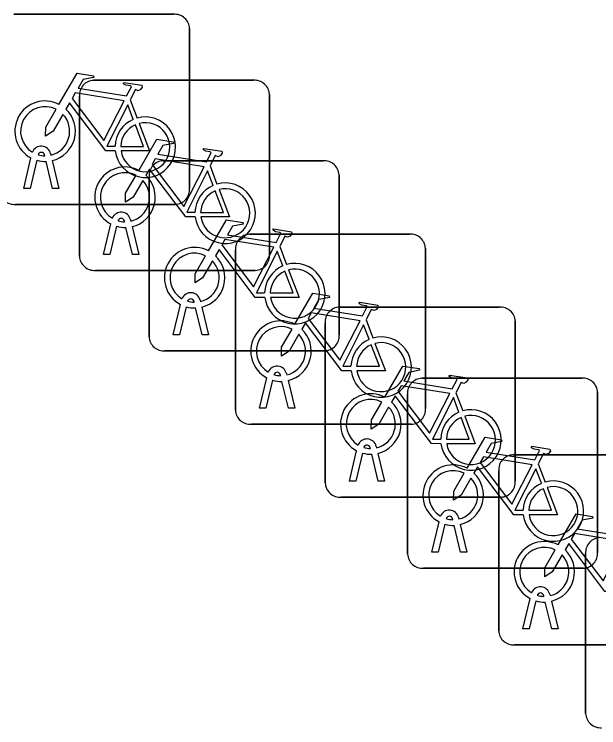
# Model space of a CAD drawing. Extents: x 158472 to 159562, y 388525 to 389606.
# Drawn here: x 158721.641 to 158724.713, y 388828.012 to 388831.763 of the extents above; entities that cross this region are included whole.
import ezdxf

# ---------------------------------------------------------------- set-up
doc = ezdxf.new("R2010")
doc.units = 0
doc.layers.add('IMGEO_Fietsenrek', color=7, linetype='Continuous')

msp = doc.modelspace()

# ---------------------------------------------------------------- linework, layer by layer
at = {"layer": 'IMGEO_Fietsenrek'}
for p, q in [((158721.6379, 388831.7625), (158722.4788, 388831.7625)), ((158722.4788, 388831.7625), (158721.6379, 388831.7625)), ((158722.5625, 388831.6881), (158722.5625, 388830.8472)), ((158722.5625, 388830.8472), (158722.5625, 388831.6881)), ((158722.0579, 388831.4155), (158722.8988, 388831.4155)), ((158722.8988, 388831.4155), (158722.0579, 388831.4155)), ((158721.9835, 388830.4909), (158721.9835, 388831.3318)), ((158721.9835, 388831.3318), (158721.9835, 388830.4909)), ((158722.2502, 388831.3122), (158722.2865, 388831.217)), ((158722.9825, 388831.3411), (158722.9825, 388830.5002)), ((158722.9825, 388830.5002), (158722.9825, 388831.3411)), ((158721.6905, 388830.8473), (158721.7288, 388831.0073)), ((158721.8009, 388831.0189), (158721.7999, 388831.0232)), ((158721.8316, 388831.0304), (158721.8334, 388831.0225)), ((158721.7592, 388830.9951), (158721.7239, 388830.8473)), ((158721.842, 388830.8473), (158721.8081, 388830.989)), ((158721.8404, 388830.9933), (158721.8754, 388830.8473)), ((158722.4239, 388830.9925), (158723.2648, 388830.9925)), ((158723.2648, 388830.9925), (158722.4239, 388830.9925)), ((158722.6702, 388830.9652), (158722.7065, 388830.87)), ((158722.3495, 388830.0679), (158722.3495, 388830.9088)), ((158722.3495, 388830.9088), (158722.3495, 388830.0679)), ((158723.3485, 388830.9181), (158723.3485, 388830.0772)), ((158723.3485, 388830.0772), (158723.3485, 388830.9181)), ((158721.7239, 388830.8473), (158721.6905, 388830.8473)), ((158721.8754, 388830.8473), (158721.842, 388830.8473)), ((158722.4881, 388830.7635), (158721.6472, 388830.7635)), ((158721.6472, 388830.7635), (158722.4881, 388830.7635)), ((158722.2209, 388830.6719), (158722.2199, 388830.6762)), ((158722.2516, 388830.6834), (158722.2534, 388830.6755)), ((158722.1105, 388830.5003), (158722.1488, 388830.6603)), ((158722.1792, 388830.6481), (158722.1439, 388830.5003)), ((158722.262, 388830.5003), (158722.2281, 388830.642)), ((158722.2604, 388830.6463), (158722.2954, 388830.5003)), ((158722.8779, 388830.6065), (158723.7188, 388830.6065)), ((158723.7188, 388830.6065), (158722.8779, 388830.6065)), ((158722.8035, 388829.6819), (158722.8035, 388830.5228)), ((158722.8035, 388830.5228), (158722.8035, 388829.6819)), ((158723.0362, 388830.5422), (158723.0725, 388830.447)), ((158723.8025, 388830.5321), (158723.8025, 388829.6912)), ((158723.8025, 388829.6912), (158723.8025, 388830.5321)), ((158722.1439, 388830.5003), (158722.1105, 388830.5003)), ((158722.2954, 388830.5003), (158722.262, 388830.5003)), ((158722.9081, 388830.4165), (158722.0672, 388830.4165)), ((158722.0672, 388830.4165), (158722.9081, 388830.4165)), ((158722.6176, 388830.2604), (158722.6194, 388830.2525)), ((158722.4765, 388830.0773), (158722.5148, 388830.2373)), ((158722.5452, 388830.2251), (158722.5099, 388830.0773)), ((158722.5869, 388830.2489), (158722.5859, 388830.2532)), ((158722.628, 388830.0773), (158722.5941, 388830.219)), ((158722.6264, 388830.2233), (158722.6614, 388830.0773)), ((158723.3499, 388830.2235), (158724.1908, 388830.2235)), ((158724.1908, 388830.2235), (158723.3499, 388830.2235)), ((158723.4902, 388830.1562), (158723.5265, 388830.061)), ((158724.2745, 388830.1491), (158724.2745, 388829.3082)), ((158724.2745, 388829.3082), (158724.2745, 388830.1491)), ((158723.2755, 388829.2989), (158723.2755, 388830.1398)), ((158723.2755, 388830.1398), (158723.2755, 388829.2989)), ((158722.5099, 388830.0773), (158722.4765, 388830.0773)), ((158722.6614, 388830.0773), (158722.628, 388830.0773)), ((158723.2741, 388829.9935), (158722.4332, 388829.9935)), ((158722.4332, 388829.9935), (158723.2741, 388829.9935)), ((158722.9305, 388829.6913), (158722.9688, 388829.8513)), ((158723.0409, 388829.8629), (158723.0399, 388829.8672)), ((158723.0716, 388829.8744), (158723.0734, 388829.8665)), ((158723.7829, 388829.8495), (158724.6238, 388829.8495)), ((158724.6238, 388829.8495), (158723.7829, 388829.8495)), ((158722.9992, 388829.8391), (158722.9639, 388829.6913)), ((158723.082, 388829.6913), (158723.0481, 388829.833)), ((158723.0804, 388829.8373), (158723.1154, 388829.6913)), ((158723.9622, 388829.7732), (158723.9985, 388829.678)), ((158724.7075, 388829.7751), (158724.7075, 388828.9342)), ((158724.7075, 388828.9342), (158724.7075, 388829.7751)), ((158723.7085, 388828.9249), (158723.7085, 388829.7658)), ((158723.7085, 388829.7658), (158723.7085, 388828.9249)), ((158722.9639, 388829.6913), (158722.9305, 388829.6913)), ((158723.1154, 388829.6913), (158723.082, 388829.6913)), ((158723.7281, 388829.6075), (158722.8872, 388829.6075)), ((158722.8872, 388829.6075), (158723.7281, 388829.6075)), ((158723.4025, 388829.3083), (158723.4408, 388829.4683)), ((158723.5129, 388829.4799), (158723.5119, 388829.4842)), ((158723.5436, 388829.4914), (158723.5454, 388829.4835)), ((158723.4712, 388829.4561), (158723.4359, 388829.3083)), ((158723.554, 388829.3083), (158723.5201, 388829.45)), ((158723.5524, 388829.4543), (158723.5874, 388829.3083)), ((158724.2619, 388829.4465), (158725.1028, 388829.4465)), ((158725.1028, 388829.4465), (158724.2619, 388829.4465)), ((158724.3952, 388829.3992), (158724.4315, 388829.304)), ((158724.1875, 388828.5219), (158724.1875, 388829.3628)), ((158724.1875, 388829.3628), (158724.1875, 388828.5219)), ((158723.4359, 388829.3083), (158723.4025, 388829.3083)), ((158723.5874, 388829.3083), (158723.554, 388829.3083)), ((158724.2001, 388829.2245), (158723.3592, 388829.2245)), ((158723.3592, 388829.2245), (158724.2001, 388829.2245)), ((158723.8355, 388828.9343), (158723.8738, 388829.0943)), ((158723.9459, 388829.1059), (158723.9449, 388829.1102)), ((158723.9766, 388829.1174), (158723.9784, 388829.1095)), ((158723.9042, 388829.0821), (158723.8689, 388828.9343)), ((158723.987, 388828.9343), (158723.9531, 388829.076)), ((158723.9854, 388829.0803), (158724.0204, 388828.9343)), ((158723.8689, 388828.9343), (158723.8355, 388828.9343)), ((158724.0204, 388828.9343), (158723.987, 388828.9343)), ((158724.6445, 388828.0869), (158724.6445, 388828.9278)), ((158724.6445, 388828.9278), (158724.6445, 388828.0869)), ((158724.6331, 388828.8505), (158723.7922, 388828.8505)), ((158723.7922, 388828.8505), (158724.6331, 388828.8505)), ((158724.3145, 388828.5313), (158724.3528, 388828.6913)), ((158724.4249, 388828.7029), (158724.4239, 388828.7072)), ((158724.4556, 388828.7144), (158724.4574, 388828.7065)), ((158724.3832, 388828.6791), (158724.3479, 388828.5313)), ((158724.466, 388828.5313), (158724.4321, 388828.673)), ((158724.4644, 388828.6773), (158724.4994, 388828.5313)), ((158724.3479, 388828.5313), (158724.3145, 388828.5313)), ((158724.4994, 388828.5313), (158724.466, 388828.5313)), ((158725.1121, 388828.4475), (158724.2712, 388828.4475)), ((158724.2712, 388828.4475), (158725.1121, 388828.4475))]:
    msp.add_line(p, q, dxfattribs=at)
for points in [[(158721.8761, 388831.2892), (158721.9708, 388831.4527), (158722.057, 388831.4389), (158722.0587, 388831.4302), (158722.0026, 388831.4193), (158721.9764, 388831.374), (158722.2316, 388831.3332)], [(158722.2316, 388831.3332), (158722.2566, 388831.382), (158722.2515, 388831.386), (158722.2283, 388831.3897), (158722.2156, 388831.3972), (158722.2146, 388831.4003), (158722.2168, 388831.4049), (158722.3116, 388831.3898), (158722.3139, 388831.3795), (158722.3045, 388831.3671), (158722.2921, 388831.3607), (158722.2776, 388831.3669), (158722.2502, 388831.3122)], [(158722.2187, 388831.308), (158721.9619, 388831.349), (158721.9452, 388831.3202), (158722.1122, 388831.0999), (158722.2187, 388831.308)], [(158722.1718, 388831.0445), (158722.1221, 388831.0446), (158721.9314, 388831.2963), (158721.9124, 388831.2635)], [(158722.2667, 388831.21), (158722.2374, 388831.2868), (158722.128, 388831.0687), (158722.1707, 388831.0686)], [(158721.8968, 388831.2367), (158721.8452, 388831.1475), (158721.8053, 388831.1215), (158721.8065, 388831.169), (158721.861, 388831.2632)], [(158722.2007, 388831.0685), (158722.3206, 388831.0683), (158722.2774, 388831.1819)], [(158722.2972, 388831.1888), (158722.3522, 388831.0442), (158722.2021, 388831.0445)], [(158722.2961, 388830.9422), (158722.3908, 388831.1057), (158722.477, 388831.0919), (158722.4787, 388831.0832), (158722.4226, 388831.0723), (158722.3964, 388831.027), (158722.6516, 388830.9862)], [(158722.6516, 388830.9862), (158722.6766, 388831.035), (158722.6715, 388831.039), (158722.6483, 388831.0427), (158722.6356, 388831.0502), (158722.6346, 388831.0533), (158722.6368, 388831.0579), (158722.7316, 388831.0428), (158722.7339, 388831.0325), (158722.7245, 388831.0201), (158722.7121, 388831.0137), (158722.6976, 388831.0199), (158722.6702, 388830.9652)], [(158722.6387, 388830.961), (158722.3819, 388831.002), (158722.3652, 388830.9732), (158722.5322, 388830.7529), (158722.6387, 388830.961)], [(158722.5918, 388830.6975), (158722.5421, 388830.6976), (158722.3514, 388830.9493), (158722.3324, 388830.9165)], [(158722.6867, 388830.863), (158722.6574, 388830.9398), (158722.548, 388830.7217), (158722.5907, 388830.7216)], [(158722.3168, 388830.8897), (158722.2652, 388830.8005), (158722.2253, 388830.7745), (158722.2265, 388830.822), (158722.281, 388830.9162)], [(158722.6207, 388830.7215), (158722.7406, 388830.7213), (158722.6974, 388830.8349)], [(158722.7172, 388830.8418), (158722.7722, 388830.6972), (158722.6221, 388830.6975)], [(158722.6621, 388830.5192), (158722.7568, 388830.6827), (158722.843, 388830.6689), (158722.8447, 388830.6602), (158722.7886, 388830.6493), (158722.7624, 388830.604), (158723.0176, 388830.5632)], [(158723.0176, 388830.5632), (158723.0426, 388830.612), (158723.0375, 388830.616), (158723.0143, 388830.6197), (158723.0016, 388830.6272), (158723.0006, 388830.6303), (158723.0028, 388830.6349), (158723.0976, 388830.6198), (158723.0999, 388830.6095), (158723.0905, 388830.5971), (158723.0781, 388830.5907), (158723.0636, 388830.5969), (158723.0362, 388830.5422)], [(158723.0047, 388830.538), (158722.7479, 388830.579), (158722.7312, 388830.5502), (158722.8982, 388830.3299), (158723.0047, 388830.538)], [(158722.9578, 388830.2745), (158722.9081, 388830.2746), (158722.7174, 388830.5263), (158722.6984, 388830.4935)], [(158722.6828, 388830.4667), (158722.6312, 388830.3775), (158722.5913, 388830.3515), (158722.5925, 388830.399), (158722.647, 388830.4932)], [(158723.0527, 388830.44), (158723.0234, 388830.5168), (158722.914, 388830.2987), (158722.9567, 388830.2986)], [(158722.9867, 388830.2985), (158723.1066, 388830.2983), (158723.0634, 388830.4119)], [(158723.0832, 388830.4188), (158723.1382, 388830.2742), (158722.9881, 388830.2745)], [(158723.1161, 388830.1332), (158723.2108, 388830.2967), (158723.297, 388830.2829), (158723.2987, 388830.2742), (158723.2426, 388830.2633), (158723.2164, 388830.218), (158723.4716, 388830.1772)], [(158723.4716, 388830.1772), (158723.4966, 388830.226), (158723.4915, 388830.23), (158723.4683, 388830.2337), (158723.4556, 388830.2412), (158723.4546, 388830.2443), (158723.4568, 388830.2489), (158723.5516, 388830.2338), (158723.5539, 388830.2235), (158723.5445, 388830.2111), (158723.5321, 388830.2047), (158723.5176, 388830.2109), (158723.4902, 388830.1562)], [(158723.4587, 388830.152), (158723.2019, 388830.193), (158723.1852, 388830.1642), (158723.3522, 388829.9439), (158723.4587, 388830.152)], [(158723.1368, 388830.0807), (158723.0852, 388829.9915), (158723.0453, 388829.9655), (158723.0465, 388830.013), (158723.101, 388830.1072)], [(158723.4118, 388829.8885), (158723.3621, 388829.8886), (158723.1714, 388830.1403), (158723.1524, 388830.1075)], [(158723.5067, 388830.054), (158723.4774, 388830.1308), (158723.368, 388829.9127), (158723.4107, 388829.9126)], [(158723.5372, 388830.0328), (158723.5922, 388829.8882), (158723.4421, 388829.8885)], [(158723.4407, 388829.9125), (158723.5606, 388829.9123), (158723.5174, 388830.0259)], [(158723.5881, 388829.7502), (158723.6828, 388829.9137), (158723.769, 388829.8999), (158723.7707, 388829.8912), (158723.7146, 388829.8803), (158723.6884, 388829.835), (158723.9436, 388829.7942)], [(158723.9436, 388829.7942), (158723.9686, 388829.843), (158723.9635, 388829.847), (158723.9403, 388829.8507), (158723.9276, 388829.8582), (158723.9266, 388829.8613), (158723.9288, 388829.8659), (158724.0236, 388829.8508), (158724.0259, 388829.8405), (158724.0165, 388829.8281), (158724.0041, 388829.8217), (158723.9896, 388829.8279), (158723.9622, 388829.7732)], [(158723.9307, 388829.769), (158723.6739, 388829.81), (158723.6572, 388829.7812), (158723.8242, 388829.5609), (158723.9307, 388829.769)], [(158723.8838, 388829.5055), (158723.8341, 388829.5056), (158723.6434, 388829.7573), (158723.6244, 388829.7245)], [(158723.9787, 388829.671), (158723.9494, 388829.7478), (158723.84, 388829.5297), (158723.8827, 388829.5296)], [(158723.6088, 388829.6977), (158723.5572, 388829.6085), (158723.5173, 388829.5825), (158723.5185, 388829.63), (158723.573, 388829.7242)], [(158723.9127, 388829.5295), (158724.0326, 388829.5293), (158723.9894, 388829.6429)], [(158724.0092, 388829.6498), (158724.0642, 388829.5052), (158723.9141, 388829.5055)], [(158724.0211, 388829.3762), (158724.1158, 388829.5397), (158724.202, 388829.5259), (158724.2037, 388829.5172), (158724.1476, 388829.5063), (158724.1214, 388829.461), (158724.3766, 388829.4202)], [(158724.3766, 388829.4202), (158724.4016, 388829.469), (158724.3965, 388829.473), (158724.3733, 388829.4767), (158724.3606, 388829.4842), (158724.3596, 388829.4873), (158724.3618, 388829.4919), (158724.4566, 388829.4768), (158724.4589, 388829.4665), (158724.4495, 388829.4541), (158724.4371, 388829.4477), (158724.4226, 388829.4539), (158724.3952, 388829.3992)], [(158724.3637, 388829.395), (158724.1069, 388829.436), (158724.0902, 388829.4072), (158724.2572, 388829.1869), (158724.3637, 388829.395)], [(158724.3168, 388829.1315), (158724.2671, 388829.1316), (158724.0764, 388829.3833), (158724.0574, 388829.3505)], [(158724.4117, 388829.297), (158724.3824, 388829.3738), (158724.273, 388829.1557), (158724.3157, 388829.1556)], [(158724.0418, 388829.3237), (158723.9902, 388829.2345), (158723.9503, 388829.2085), (158723.9515, 388829.256), (158724.006, 388829.3502)], [(158724.3457, 388829.1555), (158724.4656, 388829.1553), (158724.4224, 388829.2689)], [(158724.4422, 388829.2758), (158724.4972, 388829.1312), (158724.3471, 388829.1315)], [(158724.5001, 388828.9732), (158724.5948, 388829.1367), (158724.681, 388829.1229), (158724.6827, 388829.1142), (158724.6266, 388829.1033), (158724.6004, 388829.058), (158724.8556, 388829.0172)], [(158724.8427, 388828.992), (158724.5859, 388829.033), (158724.5692, 388829.0042), (158724.7362, 388828.7839), (158724.8427, 388828.992)], [(158724.7958, 388828.7285), (158724.7461, 388828.7286), (158724.5554, 388828.9803), (158724.5364, 388828.9475)], [(158724.5208, 388828.9207), (158724.4692, 388828.8315), (158724.4293, 388828.8055), (158724.4305, 388828.853), (158724.485, 388828.9472)]]:
    msp.add_lwpolyline(points, dxfattribs=at)
for centre, radius, start, end in [((158722.4846, 388831.6848), 0.0779, 2.4484, 94.2845), ((158722.4846, 388831.6848), 0.0779, 2.4484, 94.2845), ((158722.0612, 388831.3376), 0.0779, 92.4484, 184.2845), ((158722.0612, 388831.3376), 0.0779, 92.4484, 184.2845), ((158722.9046, 388831.3378), 0.0779, 2.4484, 94.2845), ((158722.9046, 388831.3378), 0.0779, 2.4484, 94.2845), ((158721.8031, 388831.1479), 0.159, 62.6766, 242.1369), ((158721.8031, 388831.1479), 0.129, 63.3192, 238.903), ((158721.8031, 388831.1479), 0.129, 283.6043, 43.4302), ((158721.8031, 388831.1479), 0.159, 283.5766, 46.6042), ((158722.3297, 388831.0639), 0.159, 113.3408, 178.3217), ((158722.3297, 388831.0639), 0.159, 187.0065, 105.7708), ((158722.3297, 388831.0639), 0.129, 188.6715, 104.5883), ((158722.3297, 388831.0639), 0.129, 113.923, 177.9556), ((158721.7829, 388831.0193), 0.0499, 12.8025, 158.6934), ((158721.7829, 388831.0193), 0.0174, 12.8025, 163.4502), ((158721.8031, 388831.1479), 0.129, 253.415, 269.0204), ((158721.8031, 388831.1479), 0.159, 253.9967, 271.7867), ((158722.4272, 388830.9146), 0.0779, 92.4484, 184.2845), ((158722.4272, 388830.9146), 0.0779, 92.4484, 184.2845), ((158723.2706, 388830.9148), 0.0779, 2.4484, 94.2845), ((158723.2706, 388830.9148), 0.0779, 2.4484, 94.2845), ((158722.2231, 388830.8009), 0.159, 62.6766, 242.1369), ((158722.2231, 388830.8009), 0.129, 63.3192, 238.903), ((158722.2231, 388830.8009), 0.159, 283.5766, 46.6042), ((158722.2231, 388830.8009), 0.129, 283.6043, 43.4302), ((158722.7497, 388830.7169), 0.159, 113.3408, 178.3217), ((158722.7497, 388830.7169), 0.159, 187.0065, 105.7708), ((158721.6414, 388830.8412), 0.0779, 182.4484, 274.2845), ((158721.6414, 388830.8412), 0.0779, 182.4484, 274.2845), ((158722.4848, 388830.8414), 0.0779, 272.4484, 4.2845), ((158722.4848, 388830.8414), 0.0779, 272.4484, 4.2845), ((158722.7497, 388830.7169), 0.129, 113.923, 177.9556), ((158722.7497, 388830.7169), 0.129, 188.6715, 104.5883), ((158722.2029, 388830.6723), 0.0499, 12.8025, 158.6934), ((158722.2029, 388830.6723), 0.0174, 12.8025, 163.4502), ((158722.2231, 388830.8009), 0.129, 253.415, 269.0204), ((158722.2231, 388830.8009), 0.159, 253.9967, 271.7867), ((158722.8812, 388830.5286), 0.0779, 92.4484, 184.2845), ((158722.8812, 388830.5286), 0.0779, 92.4484, 184.2845), ((158723.7246, 388830.5288), 0.0779, 2.4484, 94.2845), ((158723.7246, 388830.5288), 0.0779, 2.4484, 94.2845), ((158722.5891, 388830.3779), 0.159, 62.6766, 242.1369), ((158722.0614, 388830.4942), 0.0779, 182.4484, 274.2845), ((158722.0614, 388830.4942), 0.0779, 182.4484, 274.2845), ((158722.5891, 388830.3779), 0.129, 63.3192, 238.903), ((158722.5891, 388830.3779), 0.159, 283.5766, 46.6042), ((158722.9048, 388830.4944), 0.0779, 272.4484, 4.2845), ((158722.9048, 388830.4944), 0.0779, 272.4484, 4.2845), ((158722.5891, 388830.3779), 0.129, 283.6043, 43.4302), ((158723.1157, 388830.2939), 0.159, 187.0065, 105.7708), ((158723.1157, 388830.2939), 0.159, 113.3408, 178.3217), ((158723.1157, 388830.2939), 0.129, 113.923, 177.9556), ((158723.1157, 388830.2939), 0.129, 188.6715, 104.5883), ((158722.5689, 388830.2493), 0.0499, 12.8025, 158.6934), ((158722.5689, 388830.2493), 0.0174, 12.8025, 163.4502), ((158722.5891, 388830.3779), 0.159, 253.9967, 271.7867), ((158722.5891, 388830.3779), 0.129, 253.415, 269.0204), ((158723.3532, 388830.1456), 0.0779, 92.4484, 184.2845), ((158723.3532, 388830.1456), 0.0779, 92.4484, 184.2845), ((158724.1966, 388830.1458), 0.0779, 2.4484, 94.2845), ((158724.1966, 388830.1458), 0.0779, 2.4484, 94.2845), ((158723.0431, 388829.9919), 0.159, 62.6766, 242.1369), ((158723.0431, 388829.9919), 0.129, 63.3192, 238.903), ((158723.0431, 388829.9919), 0.159, 283.5766, 46.6042), ((158722.4274, 388830.0712), 0.0779, 182.4484, 274.2845), ((158722.4274, 388830.0712), 0.0779, 182.4484, 274.2845), ((158723.0431, 388829.9919), 0.129, 283.6043, 43.4302), ((158723.2708, 388830.0714), 0.0779, 272.4484, 4.2845), ((158723.2708, 388830.0714), 0.0779, 272.4484, 4.2845), ((158723.5697, 388829.9079), 0.159, 187.0065, 105.7708), ((158723.5697, 388829.9079), 0.159, 113.3408, 178.3217), ((158723.5697, 388829.9079), 0.129, 188.6715, 104.5883), ((158723.5697, 388829.9079), 0.129, 113.923, 177.9556), ((158723.0229, 388829.8633), 0.0499, 12.8025, 158.6934), ((158723.0229, 388829.8633), 0.0174, 12.8025, 163.4502), ((158723.0431, 388829.9919), 0.129, 253.415, 269.0204), ((158723.7862, 388829.7716), 0.0779, 92.4484, 184.2845), ((158723.7862, 388829.7716), 0.0779, 92.4484, 184.2845), ((158724.6296, 388829.7718), 0.0779, 2.4484, 94.2845), ((158724.6296, 388829.7718), 0.0779, 2.4484, 94.2845), ((158723.0431, 388829.9919), 0.159, 253.9967, 271.7867), ((158723.5151, 388829.6089), 0.159, 62.6766, 242.1369), ((158723.5151, 388829.6089), 0.129, 63.3192, 238.903), ((158723.5151, 388829.6089), 0.129, 283.6043, 43.4302), ((158723.5151, 388829.6089), 0.159, 283.5766, 46.6042), ((158722.8814, 388829.6852), 0.0779, 182.4484, 274.2845), ((158722.8814, 388829.6852), 0.0779, 182.4484, 274.2845), ((158723.7248, 388829.6854), 0.0779, 272.4484, 4.2845), ((158723.7248, 388829.6854), 0.0779, 272.4484, 4.2845), ((158724.0417, 388829.5249), 0.159, 113.3408, 178.3217), ((158724.0417, 388829.5249), 0.159, 187.0065, 105.7708), ((158724.0417, 388829.5249), 0.129, 113.923, 177.9556), ((158724.0417, 388829.5249), 0.129, 188.6715, 104.5883), ((158723.4949, 388829.4803), 0.0499, 12.8025, 158.6934), ((158723.4949, 388829.4803), 0.0174, 12.8025, 163.4502), ((158723.5151, 388829.6089), 0.129, 253.415, 269.0204), ((158723.5151, 388829.6089), 0.159, 253.9967, 271.7867), ((158724.2652, 388829.3686), 0.0779, 92.4484, 184.2845), ((158724.2652, 388829.3686), 0.0779, 92.4484, 184.2845), ((158723.9481, 388829.2349), 0.159, 62.6766, 242.1369), ((158723.9481, 388829.2349), 0.129, 63.3192, 238.903), ((158723.9481, 388829.2349), 0.129, 283.6043, 43.4302), ((158723.9481, 388829.2349), 0.159, 283.5766, 46.6042), ((158723.3534, 388829.3022), 0.0779, 182.4484, 274.2845), ((158723.3534, 388829.3022), 0.0779, 182.4484, 274.2845), ((158724.1968, 388829.3024), 0.0779, 272.4484, 4.2845), ((158724.1968, 388829.3024), 0.0779, 272.4484, 4.2845), ((158724.4747, 388829.1509), 0.159, 113.3408, 178.3217), ((158724.4747, 388829.1509), 0.159, 187.0065, 105.7708), ((158724.4747, 388829.1509), 0.129, 188.6715, 104.5883), ((158724.4747, 388829.1509), 0.129, 113.923, 177.9556), ((158723.9279, 388829.1063), 0.0499, 12.8025, 158.6934), ((158723.9279, 388829.1063), 0.0174, 12.8025, 163.4502), ((158723.9481, 388829.2349), 0.129, 253.415, 269.0204), ((158723.9481, 388829.2349), 0.159, 253.9967, 271.7867), ((158724.4271, 388828.8319), 0.159, 62.6766, 242.1369), ((158724.7222, 388828.9336), 0.0779, 92.4484, 184.2845), ((158724.7222, 388828.9336), 0.0779, 92.4484, 184.2845), ((158724.4271, 388828.8319), 0.129, 63.3192, 238.903), ((158724.4271, 388828.8319), 0.159, 283.5766, 46.6042), ((158723.7864, 388828.9282), 0.0779, 182.4484, 274.2845), ((158723.7864, 388828.9282), 0.0779, 182.4484, 274.2845), ((158724.4271, 388828.8319), 0.129, 283.6043, 43.4302), ((158724.6298, 388828.9284), 0.0779, 272.4484, 4.2845), ((158724.6298, 388828.9284), 0.0779, 272.4484, 4.2845), ((158724.4069, 388828.7033), 0.0499, 12.8025, 158.6934), ((158724.4069, 388828.7033), 0.0174, 12.8025, 163.4502), ((158724.4271, 388828.8319), 0.129, 253.415, 269.0204), ((158724.4271, 388828.8319), 0.159, 253.9967, 271.7867), ((158724.2654, 388828.5252), 0.0779, 182.4484, 274.2845), ((158724.2654, 388828.5252), 0.0779, 182.4484, 274.2845), ((158724.7224, 388828.0902), 0.0779, 182.4484, 274.2845), ((158724.7224, 388828.0902), 0.0779, 182.4484, 274.2845)]:
    msp.add_arc(centre, radius, start, end, dxfattribs=at)

doc.saveas('drawing.dxf')
